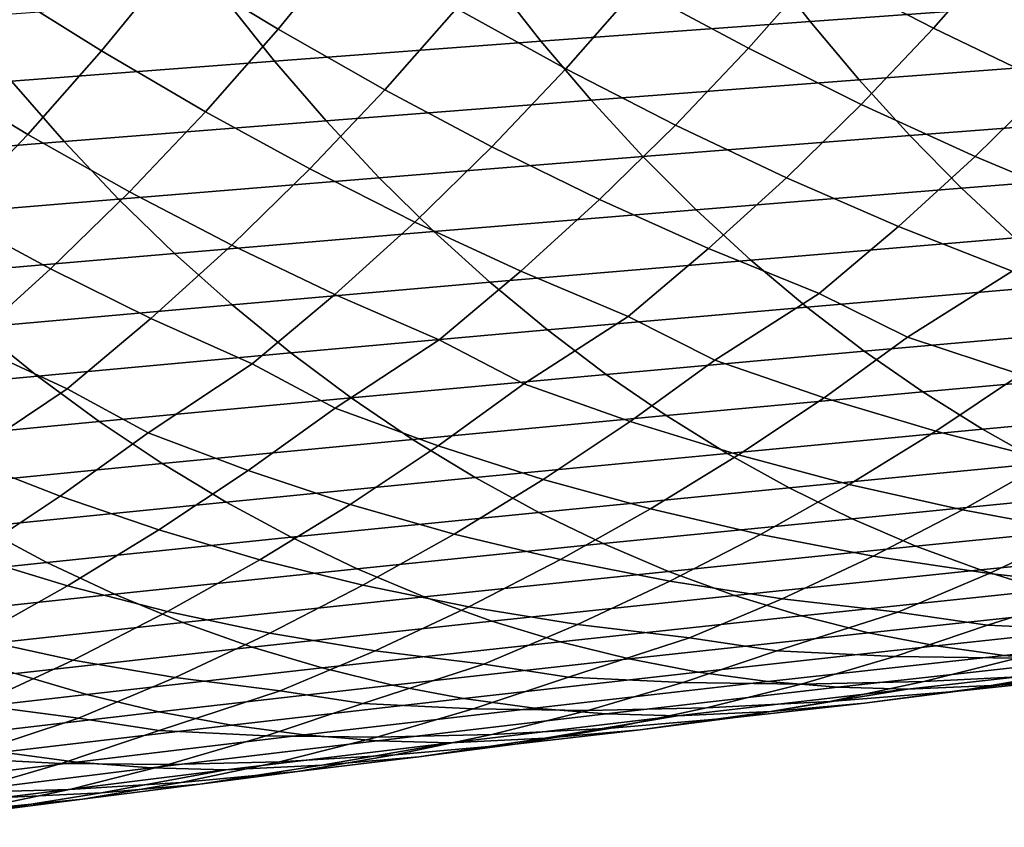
# Model space of a CAD drawing. Header units: metres. Extents: x -240 to 45, y -77 to 27.
# Tile 391 of 656: x -186 to -180, y -16 to -11. Entities that reach past the tile are written whole.
import ezdxf

# ---------------------------------------------------------------- set-up
doc = ezdxf.new("R2010")
doc.units = ezdxf.units.M
doc.layers.add('solid_102011X2', color=7, linetype='CONTINUOUS')

msp = doc.modelspace()

# ---------------------------------------------------------------- linework, layer by layer
at = {"layer": 'solid_102011X2'}
for points in [[(-184.584641, -10.212714, 297.786957), (-183.901337, -10.639091, 299.610565), (-184.33577, -11.172054, 299.736053), (-185.002914, -10.767334, 297.905334)], [(-180.531052, -10.277504, 304.645111), (-179.795792, -10.671985, 306.423218), (-180.228455, -11.165243, 306.558258), (-180.948807, -10.791711, 304.772766)], [(-185.671631, -10.338305, 296.068176), (-185.002914, -10.767334, 297.905334), (-185.4431, -11.306933, 298.030609), (-186.095413, -10.899933, 296.186615)], [(-181.666168, -10.394477, 302.980927), (-180.948807, -10.791711, 304.772766), (-181.387207, -11.290737, 304.906525), (-182.089447, -10.914756, 303.107574)], [(-182.789413, -10.514906, 301.30249), (-182.089447, -10.914756, 303.107574), (-182.533615, -11.419711, 303.240326), (-183.218246, -11.041432, 301.428406)], [(-183.901337, -10.639091, 299.610565), (-183.218246, -11.041432, 301.428406), (-183.668243, -11.552487, 301.560455), (-184.33577, -11.172054, 299.736053)], [(-179.582764, -10.620131, 339.459137), (-181.29689, -10.738698, 338.003204), (-181.000275, -11.122429, 337.693298), (-179.293732, -10.999681, 339.149017)], [(-179.795792, -10.671985, 306.423218), (-179.056808, -11.042904, 308.194702), (-179.502472, -11.514826, 308.338409), (-180.228455, -11.165243, 306.558258)], [(-181.29689, -10.738698, 338.003204), (-182.992889, -10.858372, 336.526154), (-182.688644, -11.246311, 336.216522), (-181.000275, -11.122429, 337.693298)], [(-185.002914, -10.767334, 297.905334), (-184.33577, -11.172054, 299.736053), (-184.791687, -11.68939, 299.867676), (-185.4431, -11.306933, 298.030609)], [(-180.948807, -10.791711, 304.772766), (-180.228455, -11.165243, 306.558258), (-180.680099, -11.642639, 306.700409), (-181.387207, -11.290737, 304.906525)], [(-182.992889, -10.858372, 336.526154), (-184.67012, -10.979098, 335.028778), (-184.3582, -11.371273, 334.719421), (-182.688644, -11.246311, 336.216522)], [(-186.095413, -10.899933, 296.186615), (-185.4431, -11.306933, 298.030609), (-185.905029, -11.830744, 298.162079), (-186.541367, -11.446382, 296.312073)], [(-182.089447, -10.914756, 303.107574), (-181.387207, -11.290737, 304.906525), (-181.844849, -11.773752, 305.047394), (-182.533615, -11.419711, 303.240326)], [(-184.67012, -10.979098, 335.028778), (-186.328003, -11.10085, 333.511932), (-186.008347, -11.497284, 333.20282), (-184.3582, -11.371273, 334.719421)], [(-183.218246, -11.041432, 301.428406), (-182.533615, -11.419711, 303.240326), (-182.997314, -11.908498, 303.380219), (-183.668243, -11.552487, 301.560455)], [(-179.293732, -10.999681, 339.149017), (-181.000275, -11.122429, 337.693298), (-180.693497, -11.488996, 337.372772), (-178.994781, -11.362263, 338.828217)], [(-184.33577, -11.172054, 299.736053), (-183.668243, -11.552487, 301.560455), (-184.138031, -12.047212, 301.699677), (-184.791687, -11.68939, 299.867676)], [(-181.000275, -11.122429, 337.693298), (-182.688644, -11.246311, 336.216522), (-182.373962, -11.616889, 335.896271), (-180.693497, -11.488996, 337.372772)], [(-180.228455, -11.165243, 306.558258), (-179.502472, -11.514826, 308.338409), (-179.966232, -11.970288, 308.489105), (-180.680099, -11.642639, 306.700409)], [(-182.688644, -11.246311, 336.216522), (-184.3582, -11.371273, 334.719421), (-184.035568, -11.745885, 334.399445), (-182.373962, -11.616889, 335.896271)], [(-181.387207, -11.290737, 304.906525), (-180.680099, -11.642639, 306.700409), (-181.150085, -12.10342, 306.849548), (-181.844849, -11.773752, 305.047394)], [(-185.4431, -11.306933, 298.030609), (-184.791687, -11.68939, 299.867676), (-185.267639, -12.190227, 300.0065), (-185.905029, -11.830744, 298.162079)], [(-184.3582, -11.371273, 334.719421), (-186.008347, -11.497284, 333.20282), (-185.677734, -11.875951, 332.883148), (-184.035568, -11.745885, 334.399445)], [(-178.994781, -11.362263, 338.828217), (-180.693497, -11.488996, 337.372772), (-180.376999, -11.837825, 337.042084), (-178.686356, -11.707308, 338.497284)], [(-186.541367, -11.446382, 296.312073), (-185.905029, -11.830744, 298.162079), (-186.387283, -12.337878, 298.300812), (-187.009338, -11.976871, 296.443787)], [(-182.533615, -11.419711, 303.240326), (-181.844849, -11.773752, 305.047394), (-182.321106, -12.239991, 305.195282), (-182.997314, -11.908498, 303.380219)], [(-186.008347, -11.497284, 333.20282), (-187.638947, -11.624454, 331.66861), (-187.300369, -12.007206, 331.349152), (-185.677734, -11.875951, 332.883148)], [(-180.693497, -11.488996, 337.372772), (-182.373962, -11.616889, 335.896271), (-182.049332, -11.969525, 335.565887), (-180.376999, -11.837825, 337.042084)], [(-179.502472, -11.514826, 308.338409), (-178.769043, -11.840252, 310.113007), (-179.243759, -12.273503, 310.2724), (-179.966232, -11.970288, 308.489105)], [(-183.668243, -11.552487, 301.560455), (-182.997314, -11.908498, 303.380219), (-183.479874, -12.380343, 303.52713), (-184.138031, -12.047212, 301.699677)], [(-182.373962, -11.616889, 335.896271), (-184.035568, -11.745885, 334.399445), (-183.702744, -12.102348, 334.069366), (-182.049332, -11.969525, 335.565887)], [(-180.680099, -11.642639, 306.700409), (-179.966232, -11.970288, 308.489105), (-180.447433, -12.408568, 308.646637), (-181.150085, -12.10342, 306.849548)], [(-184.791687, -11.68939, 299.867676), (-184.138031, -12.047212, 301.699677), (-184.626938, -12.524822, 301.845978), (-185.267639, -12.190227, 300.0065)], [(-178.686356, -11.707308, 338.497284), (-180.376999, -11.837825, 337.042084), (-180.05127, -12.16837, 336.701782), (-178.368942, -12.034275, 338.156708)], [(-184.035568, -11.745885, 334.399445), (-185.677734, -11.875951, 332.883148), (-185.336685, -12.23626, 332.553345), (-183.702744, -12.102348, 334.069366)], [(-181.844849, -11.773752, 305.047394), (-181.150085, -12.10342, 306.849548), (-181.637772, -12.546853, 307.005554), (-182.321106, -12.239991, 305.195282)], [(-185.905029, -11.830744, 298.162079), (-185.267639, -12.190227, 300.0065), (-185.762985, -12.67377, 300.152496), (-186.387283, -12.337878, 298.300812)], [(-180.376999, -11.837825, 337.042084), (-182.049332, -11.969525, 335.565887), (-181.71524, -12.303668, 335.225891), (-180.05127, -12.16837, 336.701782)], [(-185.677734, -11.875951, 332.883148), (-187.300369, -12.007206, 331.349152), (-186.951096, -12.371387, 331.019592), (-185.336685, -12.23626, 332.553345)], [(-182.997314, -11.908498, 303.380219), (-182.321106, -12.239991, 305.195282), (-182.815308, -12.688711, 305.350067), (-183.479874, -12.380343, 303.52713)], [(-182.049332, -11.969525, 335.565887), (-183.702744, -12.102348, 334.069366), (-183.360214, -12.440104, 333.729675), (-181.71524, -12.303668, 335.225891)], [(-179.966232, -11.970288, 308.489105), (-179.243759, -12.273503, 310.2724), (-179.735001, -12.689055, 310.438477), (-180.447433, -12.408568, 308.646637)], [(-178.368942, -12.034275, 338.156708), (-180.05127, -12.16837, 336.701782), (-179.716843, -12.480135, 336.352325), (-178.043045, -12.342675, 337.806976)], [(-184.138031, -12.047212, 301.699677), (-183.479874, -12.380343, 303.52713), (-183.980621, -12.834494, 303.681), (-184.626938, -12.524822, 301.845978)], [(-183.702744, -12.102348, 334.069366), (-185.336685, -12.23626, 332.553345), (-184.985718, -12.577646, 332.213959), (-183.360214, -12.440104, 333.729675)], [(-181.150085, -12.10342, 306.849548), (-180.447433, -12.408568, 308.646637), (-180.945389, -12.828978, 308.810883), (-181.637772, -12.546853, 307.005554)], [(-185.267639, -12.190227, 300.0065), (-184.626938, -12.524822, 301.845978), (-185.134293, -12.984553, 301.999237), (-185.762985, -12.67377, 300.152496)], [(-180.05127, -12.16837, 336.701782), (-181.71524, -12.303668, 335.225891), (-181.372208, -12.618814, 334.87677), (-179.716843, -12.480135, 336.352325)], [(-185.336685, -12.23626, 332.553345), (-186.951096, -12.371387, 331.019592), (-186.59166, -12.716427, 330.68045), (-184.985718, -12.577646, 332.213959)], [(-182.321106, -12.239991, 305.195282), (-181.637772, -12.546853, 307.005554), (-182.142441, -12.972241, 307.168304), (-182.815308, -12.688711, 305.350067)], [(-186.387283, -12.337878, 298.300812), (-185.762985, -12.67377, 300.152496), (-186.277039, -13.139243, 300.305511), (-186.889191, -12.827531, 298.446747)], [(-181.71524, -12.303668, 335.225891), (-183.360214, -12.440104, 333.729675), (-183.008545, -12.758648, 333.38089), (-181.372208, -12.618814, 334.87677)], [(-183.479874, -12.380343, 303.52713), (-182.815308, -12.688711, 305.350067), (-183.326721, -13.119206, 305.511597), (-183.980621, -12.834494, 303.681)], [(-183.360214, -12.440104, 333.729675), (-184.985718, -12.577646, 332.213959), (-184.625366, -12.899599, 331.865479), (-183.008545, -12.758648, 333.38089)], [(-180.447433, -12.408568, 308.646637), (-179.735001, -12.689055, 310.438477), (-180.389633, -13.103498, 310.415314), (-180.945389, -12.828978, 308.810883)], [(-184.626938, -12.524822, 301.845978), (-183.980621, -12.834494, 303.681), (-184.498825, -13.270233, 303.841644), (-185.134293, -12.984553, 301.999237)], [(-179.716843, -12.480135, 336.352325), (-181.372208, -12.618814, 334.87677), (-181.020767, -12.914472, 334.519104), (-179.374207, -12.77263, 335.994324)], [(-184.985718, -12.577646, 332.213959), (-186.59166, -12.716427, 330.68045), (-186.222641, -13.041809, 330.332275), (-184.625366, -12.899599, 331.865479)], [(-181.637772, -12.546853, 307.005554), (-180.945389, -12.828978, 308.810883), (-181.598999, -13.247728, 308.792664), (-182.142441, -12.972241, 307.168304)], [(-181.372208, -12.618814, 334.87677), (-183.008545, -12.758648, 333.38089), (-182.64827, -13.057477, 333.02356), (-181.020767, -12.914472, 334.519104)], [(-185.762985, -12.67377, 300.152496), (-185.134293, -12.984553, 301.999237), (-185.659348, -13.425682, 302.159393), (-186.277039, -13.139243, 300.305511)], [(-182.815308, -12.688711, 305.350067), (-182.142441, -12.972241, 307.168304), (-182.795227, -13.395423, 307.155609), (-183.326721, -13.119206, 305.511597)], [(-179.735001, -12.689055, 310.438477), (-179.166672, -12.96237, 312.022522), (-179.683075, -13.33672, 312.202606), (-180.389633, -13.103498, 310.415314)], [(-183.008545, -12.758648, 333.38089), (-184.625366, -12.899599, 331.865479), (-184.256195, -13.201612, 331.508514), (-182.64827, -13.057477, 333.02356)], [(-179.374207, -12.77263, 335.994324), (-181.020767, -12.914472, 334.519104), (-180.661469, -13.190172, 334.153412), (-179.023895, -13.045394, 335.628326)], [(-183.980621, -12.834494, 303.681), (-183.326721, -13.119206, 305.511597), (-183.978928, -13.546943, 305.505005), (-184.498825, -13.270233, 303.841644)], [(-180.945389, -12.828978, 308.810883), (-180.389633, -13.103498, 310.415314), (-180.913162, -13.482225, 310.593323), (-181.598999, -13.247728, 308.792664)], [(-184.625366, -12.899599, 331.865479), (-186.222641, -13.041809, 330.332275), (-185.844574, -13.347024, 329.975586), (-184.256195, -13.201612, 331.508514)], [(-181.020767, -12.914472, 334.519104), (-182.64827, -13.057477, 333.02356), (-182.279907, -13.336123, 332.658234), (-180.661469, -13.190172, 334.153412)], [(-185.134293, -12.984553, 301.999237), (-184.498825, -13.270233, 303.841644), (-185.150681, -13.702647, 303.841736), (-185.659348, -13.425682, 302.159393)], [(-182.142441, -12.972241, 307.168304), (-181.598999, -13.247728, 308.792664), (-182.129639, -13.630939, 308.968933), (-182.795227, -13.395423, 307.155609)], [(-186.222641, -13.041809, 330.332275), (-187.800522, -13.18548, 328.783234), (-187.413635, -13.493925, 328.426727), (-185.844574, -13.347024, 329.975586)], [(-182.64827, -13.057477, 333.02356), (-184.256195, -13.201612, 331.508514), (-183.878769, -13.483212, 331.143524), (-182.279907, -13.336123, 332.658234)], [(-180.661469, -13.190172, 334.153412), (-180.294861, -13.445508, 333.780273), (-178.666458, -13.298021, 335.254822), (-179.023895, -13.045394, 335.628326)], [(-186.277039, -13.139243, 300.305511), (-185.659348, -13.425682, 302.159393), (-186.311081, -13.862898, 302.166687), (-186.809036, -13.585911, 300.465454)], [(-183.326721, -13.119206, 305.511597), (-182.795227, -13.395423, 307.155609), (-183.333008, -13.783226, 307.330475), (-183.978928, -13.546943, 305.505005)], [(-180.389633, -13.103498, 310.415314), (-179.683075, -13.33672, 312.202606), (-180.213455, -13.691566, 312.389008), (-180.913162, -13.482225, 310.593323)], [(-184.256195, -13.201612, 331.508514), (-185.844574, -13.347024, 329.975586), (-185.458084, -13.631592, 329.610901), (-183.878769, -13.483212, 331.143524)], [(-180.661469, -13.190172, 334.153412), (-182.279907, -13.336123, 332.658234), (-181.904083, -13.594173, 332.285492), (-180.294861, -13.445508, 333.780273)], [(-184.498825, -13.270233, 303.841644), (-183.978928, -13.546943, 305.505005), (-184.523849, -13.939455, 305.678772), (-185.150681, -13.702647, 303.841736)], [(-181.598999, -13.247728, 308.792664), (-180.913162, -13.482225, 310.593323), (-181.450867, -13.841257, 310.77771), (-182.129639, -13.630939, 308.968933)], [(-180.294861, -13.445508, 333.780273), (-179.921494, -13.680075, 333.400299), (-178.302429, -13.530112, 334.874481), (-178.666458, -13.298021, 335.254822)], [(-185.844574, -13.347024, 329.975586), (-187.413635, -13.493925, 328.426727), (-187.018112, -13.781487, 328.062256), (-185.458084, -13.631592, 329.610901)], [(-182.279907, -13.336123, 332.658234), (-183.878769, -13.483212, 331.143524), (-183.493683, -13.743979, 330.771149), (-181.904083, -13.594173, 332.285492)], [(-179.683075, -13.33672, 312.202606), (-178.961975, -13.544811, 313.984497), (-179.498001, -13.875646, 314.179352), (-180.213455, -13.691566, 312.389008)], [(-185.659348, -13.425682, 302.159393), (-185.150681, -13.702647, 303.841736), (-185.702805, -14.099991, 304.014801), (-186.311081, -13.862898, 302.166687)], [(-182.795227, -13.395423, 307.155609), (-182.129639, -13.630939, 308.968933), (-182.674667, -13.994257, 309.151611), (-183.333008, -13.783226, 307.330475)], [(-180.294861, -13.445508, 333.780273), (-181.904083, -13.594173, 332.285492), (-181.521332, -13.831218, 331.905884), (-179.921494, -13.680075, 333.400299)], [(-183.878769, -13.483212, 331.143524), (-185.458084, -13.631592, 329.610901), (-185.063751, -13.895092, 329.238831), (-183.493683, -13.743979, 330.771149)], [(-180.913162, -13.482225, 310.593323), (-180.213455, -13.691566, 312.389008), (-180.75705, -14.026296, 312.581543), (-181.450867, -13.841257, 310.77771)], [(-183.978928, -13.546943, 305.505005), (-183.333008, -13.783226, 307.330475), (-183.885361, -14.150935, 307.51178), (-184.523849, -13.939455, 305.678772)], [(-179.921494, -13.680075, 333.400299), (-179.541977, -13.893502, 333.014008), (-177.932388, -13.741301, 334.487823), (-178.302429, -13.530112, 334.874481)], [(-185.458084, -13.631592, 329.610901), (-187.018112, -13.781487, 328.062256), (-186.614578, -14.047742, 327.690399), (-185.063751, -13.895092, 329.238831)], [(-181.904083, -13.594173, 332.285492), (-183.493683, -13.743979, 330.771149), (-183.101517, -13.983505, 330.391937), (-181.521332, -13.831218, 331.905884)], [(-182.129639, -13.630939, 308.968933), (-181.450867, -13.841257, 310.77771), (-182.001984, -14.179973, 310.968231), (-182.674667, -13.994257, 309.151611)], [(-185.150681, -13.702647, 303.841736), (-184.523849, -13.939455, 305.678772), (-185.083588, -14.311664, 305.85907), (-185.702805, -14.099991, 304.014801)], [(-181.521332, -13.831218, 331.905884), (-181.132278, -14.046885, 331.519989), (-179.541977, -13.893502, 333.014008), (-179.921494, -13.680075, 333.400299)], [(-180.213455, -13.691566, 312.389008), (-179.498001, -13.875646, 314.179352), (-180.046265, -14.185987, 314.380066), (-180.75705, -14.026296, 312.581543)], [(-183.493683, -13.743979, 330.771149), (-185.063751, -13.895092, 329.238831), (-184.662186, -14.137108, 328.859955), (-183.101517, -13.983505, 330.391937)], [(-183.333008, -13.783226, 307.330475), (-182.674667, -13.994257, 309.151611), (-183.233292, -14.337053, 309.340515), (-183.885361, -14.150935, 307.51178)], [(-186.311081, -13.862898, 302.166687), (-185.702805, -14.099991, 304.014801), (-186.269958, -14.476813, 304.194427), (-186.870483, -14.2652, 302.339386)], [(-181.521332, -13.831218, 331.905884), (-183.101517, -13.983505, 330.391937), (-182.702896, -14.20141, 330.006439), (-181.132278, -14.046885, 331.519989)], [(-181.450867, -13.841257, 310.77771), (-180.75705, -14.026296, 312.581543), (-181.313049, -14.340327, 312.779968), (-182.001984, -14.179973, 310.968231)], [(-179.498001, -13.875646, 314.179352), (-178.764862, -14.034381, 315.963959), (-179.316589, -14.3203, 316.172852), (-180.046265, -14.185987, 314.380066)], [(-185.063751, -13.895092, 329.238831), (-186.614578, -14.047742, 327.690399), (-186.203644, -14.29227, 327.311737), (-184.662186, -14.137108, 328.859955)], [(-184.523849, -13.939455, 305.678772), (-183.885361, -14.150935, 307.51178), (-184.451523, -14.49791, 307.699341), (-185.083588, -14.311664, 305.85907)], [(-181.132278, -14.046885, 331.519989), (-180.737503, -14.240857, 331.128448), (-179.15686, -14.085477, 332.62207), (-179.541977, -13.893502, 333.014008)], [(-183.101517, -13.983505, 330.391937), (-184.662186, -14.137108, 328.859955), (-184.253998, -14.35726, 328.474823), (-182.702896, -14.20141, 330.006439)], [(-182.674667, -13.994257, 309.151611), (-182.001984, -14.179973, 310.968231), (-182.565689, -14.497783, 311.164734), (-183.233292, -14.337053, 309.340515)], [(-182.702896, -14.20141, 330.006439), (-182.298416, -14.397378, 329.615326), (-180.737503, -14.240857, 331.128448), (-181.132278, -14.046885, 331.519989)], [(-180.75705, -14.026296, 312.581543), (-180.046265, -14.185987, 314.380066), (-180.605957, -14.475307, 314.586395), (-181.313049, -14.340327, 312.779968)], [(-185.702805, -14.099991, 304.014801), (-185.083588, -14.311664, 305.85907), (-185.657318, -14.66292, 306.045685), (-186.269958, -14.476813, 304.194427)], [(-180.737503, -14.240857, 331.128448), (-180.337616, -14.412825, 330.731842), (-178.766769, -14.255692, 332.225037), (-179.15686, -14.085477, 332.62207)], [(-184.662186, -14.137108, 328.859955), (-186.203644, -14.29227, 327.311737), (-185.78595, -14.514686, 326.926849), (-184.253998, -14.35726, 328.474823)], [(-183.885361, -14.150935, 307.51178), (-183.233292, -14.337053, 309.340515), (-183.804703, -14.658729, 309.5354), (-184.451523, -14.49791, 307.699341)], [(-182.001984, -14.179973, 310.968231), (-181.313049, -14.340327, 312.779968), (-181.880646, -14.633127, 312.984039), (-182.565689, -14.497783, 311.164734)], [(-180.046265, -14.185987, 314.380066), (-179.316589, -14.3203, 316.172852), (-179.878922, -14.584905, 316.386841), (-180.605957, -14.475307, 314.586395)], [(-182.702896, -14.20141, 330.006439), (-184.253998, -14.35726, 328.474823), (-183.839844, -14.555226, 328.084045), (-182.298416, -14.397378, 329.615326)], [(-182.298416, -14.397378, 329.615326), (-181.888733, -14.571094, 329.219147), (-180.337616, -14.412825, 330.731842), (-180.737503, -14.240857, 331.128448)], [(-180.337616, -14.412825, 330.731842), (-179.933258, -14.562516, 330.33078), (-178.372299, -14.403876, 331.823517), (-178.766769, -14.255692, 332.225037)], [(-186.203644, -14.29227, 327.311737), (-187.726242, -14.449234, 325.749054), (-187.299133, -14.673943, 325.364227), (-185.78595, -14.514686, 326.926849)], [(-185.083588, -14.311664, 305.85907), (-184.451523, -14.49791, 307.699341), (-185.030655, -14.823545, 307.892975), (-185.657318, -14.66292, 306.045685)], [(-179.316589, -14.3203, 316.172852), (-178.566162, -14.42922, 317.959229), (-179.129623, -14.669096, 318.181213), (-179.878922, -14.584905, 316.386841)], [(-184.253998, -14.35726, 328.474823), (-185.78595, -14.514686, 326.926849), (-185.362167, -14.714667, 326.536316), (-183.839844, -14.555226, 328.084045)], [(-183.233292, -14.337053, 309.340515), (-182.565689, -14.497783, 311.164734), (-183.141174, -14.794144, 311.366913), (-183.804703, -14.658729, 309.5354)], [(-181.313049, -14.340327, 312.779968), (-180.605957, -14.475307, 314.586395), (-181.176422, -14.743098, 314.797852), (-181.880646, -14.633127, 312.984039)], [(-182.298416, -14.397378, 329.615326), (-183.839844, -14.555226, 328.084045), (-183.420349, -14.730692, 327.688232), (-181.888733, -14.571094, 329.219147)], [(-181.888733, -14.571094, 329.219147), (-181.474442, -14.722283, 328.818512), (-179.933258, -14.562516, 330.33078), (-180.337616, -14.412825, 330.731842)], [(-179.933258, -14.562516, 330.33078), (-179.525024, -14.689717, 329.925903), (-177.974045, -14.529819, 331.418182), (-178.372299, -14.403876, 331.823517)], [(-186.269958, -14.476813, 304.194427), (-185.657318, -14.66292, 306.045685), (-186.244186, -14.992607, 306.238464), (-186.851288, -14.832458, 304.380463)], [(-184.451523, -14.49791, 307.699341), (-183.804703, -14.658729, 309.5354), (-184.388046, -14.958734, 309.736053), (-185.030655, -14.823545, 307.892975)], [(-182.565689, -14.497783, 311.164734), (-181.880646, -14.633127, 312.984039), (-182.459167, -14.904181, 313.193329), (-183.141174, -14.794144, 311.366913)], [(-180.605957, -14.475307, 314.586395), (-179.878922, -14.584905, 316.386841), (-180.450729, -14.827676, 316.606049), (-181.176422, -14.743098, 314.797852)], [(-185.78595, -14.514686, 326.926849), (-187.299133, -14.673943, 325.364227), (-186.865799, -14.875965, 324.973785), (-185.362167, -14.714667, 326.536316)], [(-183.839844, -14.555226, 328.084045), (-185.362167, -14.714667, 326.536316), (-184.932907, -14.891895, 326.140778), (-183.420349, -14.730692, 327.688232)], [(-181.474442, -14.722283, 328.818512), (-181.056213, -14.850734, 328.414062), (-179.525024, -14.689717, 329.925903), (-179.933258, -14.562516, 330.33078)], [(-183.420349, -14.730692, 327.688232), (-182.996155, -14.883381, 327.287994), (-181.474442, -14.722283, 328.818512), (-181.888733, -14.571094, 329.219147)], [(-179.878922, -14.584905, 316.386841), (-179.129623, -14.669096, 318.181213), (-179.88945, -14.909453, 318.187225), (-180.450729, -14.827676, 316.606049)], [(-185.657318, -14.66292, 306.045685), (-185.030655, -14.823545, 307.892975), (-185.621887, -15.127278, 308.092468), (-186.244186, -14.992607, 306.238464)], [(-183.804703, -14.658729, 309.5354), (-183.141174, -14.794144, 311.366913), (-183.727722, -15.068534, 311.574371), (-184.388046, -14.958734, 309.736053)], [(-181.880646, -14.633127, 312.984039), (-181.176422, -14.743098, 314.797852), (-181.75647, -14.988834, 315.014587), (-182.459167, -14.904181, 313.193329)], [(-181.056213, -14.850734, 328.414062), (-180.634689, -14.956233, 328.006439), (-179.113571, -14.79422, 329.517792), (-179.525024, -14.689717, 329.925903)], [(-179.129623, -14.669096, 318.181213), (-178.553162, -14.750995, 319.742523), (-179.125244, -14.944311, 319.976532), (-179.88945, -14.909453, 318.187225)], [(-185.362167, -14.714667, 326.536316), (-186.865799, -14.875965, 324.973785), (-186.426895, -15.054979, 324.578339), (-184.932907, -14.891895, 326.140778)], [(-183.420349, -14.730692, 327.688232), (-184.932907, -14.891895, 326.140778), (-184.498871, -15.046092, 325.740814), (-182.996155, -14.883381, 327.287994)], [(-182.996155, -14.883381, 327.287994), (-182.567932, -15.013076, 326.883972), (-181.056213, -14.850734, 328.414062), (-181.474442, -14.722283, 328.818512)], [(-181.176422, -14.743098, 314.797852), (-180.450729, -14.827676, 316.606049), (-181.20993, -15.070205, 316.615265), (-181.75647, -14.988834, 315.014587)], [(-183.141174, -14.794144, 311.366913), (-182.459167, -14.904181, 313.193329), (-183.04744, -15.152951, 313.407928), (-183.727722, -15.068534, 311.574371)], [(-180.634689, -14.956233, 328.006439), (-180.210495, -15.038613, 327.596222), (-178.699509, -14.875857, 329.107117), (-179.113571, -14.79422, 329.517792)], [(-185.030655, -14.823545, 307.892975), (-184.388046, -14.958734, 309.736053), (-184.982635, -15.236538, 309.942017), (-185.621887, -15.127278, 308.092468)], [(-182.567932, -15.013076, 326.883972), (-182.136337, -15.119567, 326.476746), (-180.634689, -14.956233, 328.006439), (-181.056213, -14.850734, 328.414062)], [(-180.450729, -14.827676, 316.606049), (-179.88945, -14.909453, 318.187225), (-180.470123, -15.105145, 318.418304), (-181.20993, -15.070205, 316.615265)], [(-180.210495, -15.038613, 327.596222), (-179.784317, -15.097769, 327.184082), (-178.283493, -14.934522, 328.694489), (-178.699509, -14.875857, 329.107117)], [(-184.932907, -14.891895, 326.140778), (-186.426895, -15.054979, 324.578339), (-185.983093, -15.210705, 324.178467), (-184.498871, -15.046092, 325.740814)], [(-182.996155, -14.883381, 327.287994), (-184.498871, -15.046092, 325.740814), (-184.060715, -15.177041, 325.337067), (-182.567932, -15.013076, 326.883972)], [(-182.459167, -14.904181, 313.193329), (-181.75647, -14.988834, 315.014587), (-182.515244, -15.233622, 315.027679), (-183.04744, -15.152951, 313.407928)], [(-179.88945, -14.909453, 318.187225), (-179.125244, -14.944311, 319.976532), (-179.703949, -15.11497, 320.214752), (-180.470123, -15.105145, 318.418304)], [(-179.784317, -15.097769, 327.184082), (-179.356812, -15.133593, 326.77066), (-177.86618, -14.970109, 328.280548), (-178.283493, -14.934522, 328.694489)], [(-186.244186, -14.992607, 306.238464), (-185.621887, -15.127278, 308.092468), (-186.224533, -15.408573, 308.297333), (-186.843353, -15.300157, 306.437134)], [(-184.388046, -14.958734, 309.736053), (-183.727722, -15.068534, 311.574371), (-184.324173, -15.320408, 311.787201), (-184.982635, -15.236538, 309.942017)], [(-181.75647, -14.988834, 315.014587), (-181.20993, -15.070205, 316.615265), (-181.799149, -15.268331, 316.843719), (-182.515244, -15.233622, 315.027679)], [(-182.136337, -15.119567, 326.476746), (-181.702042, -15.202684, 326.066956), (-180.210495, -15.038613, 327.596222), (-180.634689, -14.956233, 328.006439)], [(-184.498871, -15.046092, 325.740814), (-185.983093, -15.210705, 324.178467), (-185.535095, -15.342923, 323.774841), (-184.060715, -15.177041, 325.337067)], [(-182.567932, -15.013076, 326.883972), (-184.060715, -15.177041, 325.337067), (-183.619125, -15.284527, 324.930145), (-182.136337, -15.119567, 326.476746)], [(-181.702042, -15.202684, 326.066956), (-181.265717, -15.26232, 325.655273), (-179.784317, -15.097769, 327.184082), (-180.210495, -15.038613, 327.596222)], [(-183.727722, -15.068534, 311.574371), (-183.04744, -15.152951, 313.407928), (-183.805939, -15.40008, 313.425568), (-184.324173, -15.320408, 311.787201)], [(-183.619125, -15.284527, 324.930145), (-183.174759, -15.368382, 324.52066), (-181.702042, -15.202684, 326.066956), (-182.136337, -15.119567, 326.476746)], [(-181.20993, -15.070205, 316.615265), (-180.470123, -15.105145, 318.418304), (-181.057526, -15.277945, 318.653625), (-181.799149, -15.268331, 316.843719)], [(-181.265717, -15.26232, 325.655273), (-180.828033, -15.298369, 325.242279), (-179.356812, -15.133593, 326.77066), (-179.784317, -15.097769, 327.184082)], [(-180.470123, -15.105145, 318.418304), (-179.703949, -15.11497, 320.214752), (-180.2883, -15.262635, 320.456909), (-181.057526, -15.277945, 318.653625)], [(-179.703949, -15.11497, 320.214752), (-178.909088, -15.099852, 322.004242), (-179.489136, -15.222572, 322.253174), (-180.2883, -15.262635, 320.456909)], [(-179.235443, -15.23273, 324.299774), (-178.362991, -15.119677, 326.085175), (-178.928619, -15.146028, 326.356567), (-179.814804, -15.283912, 324.560303)], [(-185.621887, -15.127278, 308.092468), (-184.982635, -15.236538, 309.942017), (-185.587265, -15.491585, 310.153473), (-186.224533, -15.408573, 308.297333)], [(-184.060715, -15.177041, 325.337067), (-185.535095, -15.342923, 323.774841), (-185.083603, -15.45142, 323.368011), (-183.619125, -15.284527, 324.930145)], [(-183.04744, -15.152951, 313.407928), (-182.515244, -15.233622, 315.027679), (-183.112915, -15.434242, 315.253845), (-183.805939, -15.40008, 313.425568)], [(-180.828033, -15.298369, 325.242279), (-180.389648, -15.310775, 324.828644), (-178.928619, -15.146028, 326.356567), (-179.356812, -15.133593, 326.77066)], [(-179.814804, -15.283912, 324.560303), (-178.928619, -15.146028, 326.356567), (-180.389648, -15.310775, 324.828644)], [(-179.489136, -15.222572, 322.253174), (-178.657959, -15.158011, 324.041626), (-179.235443, -15.23273, 324.299774), (-180.072891, -15.321934, 322.505341)], [(-185.983093, -15.210705, 324.178467), (-187.449371, -15.377502, 322.602478), (-186.991669, -15.511018, 322.1987), (-185.535095, -15.342923, 323.774841)], [(-184.982635, -15.236538, 309.942017), (-184.324173, -15.320408, 311.787201), (-185.082611, -15.569953, 311.809998), (-185.587265, -15.491585, 310.153473)], [(-183.174759, -15.368382, 324.52066), (-182.728333, -15.428499, 324.109283), (-181.265717, -15.26232, 325.655273), (-181.702042, -15.202684, 326.066956)], [(-182.515244, -15.233622, 315.027679), (-181.799149, -15.268331, 316.843719), (-182.395172, -15.443329, 317.076508), (-183.112915, -15.434242, 315.253845)], [(-180.2883, -15.262635, 320.456909), (-179.489136, -15.222572, 322.253174), (-180.072891, -15.321934, 322.505341), (-180.877274, -15.386964, 320.70285)], [(-180.072891, -15.321934, 322.505341), (-179.235443, -15.23273, 324.299774), (-179.814804, -15.283912, 324.560303), (-180.65947, -15.397721, 322.760376)], [(-183.619125, -15.284527, 324.930145), (-185.083603, -15.45142, 323.368011), (-184.629288, -15.536025, 322.958679), (-183.174759, -15.368382, 324.52066)], [(-181.265717, -15.26232, 325.655273), (-182.728333, -15.428499, 324.109283), (-182.280548, -15.464771, 323.696625), (-180.828033, -15.298369, 325.242279)], [(-181.799149, -15.268331, 316.843719), (-181.057526, -15.277945, 318.653625), (-181.650696, -15.427513, 318.893005), (-182.395172, -15.443329, 317.076508)], [(-182.280548, -15.464771, 323.696625), (-181.832047, -15.477141, 323.283356), (-180.389648, -15.310775, 324.828644), (-180.828033, -15.298369, 325.242279)], [(-181.057526, -15.277945, 318.653625), (-180.2883, -15.262635, 320.456909), (-180.877274, -15.386964, 320.70285), (-181.650696, -15.427513, 318.893005)], [(-180.65947, -15.397721, 322.760376), (-179.814804, -15.283912, 324.560303), (-180.389648, -15.310775, 324.828644), (-181.247971, -15.449721, 323.017883)], [(-185.535095, -15.342923, 323.774841), (-186.991669, -15.511018, 322.1987), (-186.530396, -15.620548, 321.791779), (-185.083603, -15.45142, 323.368011)], [(-184.324173, -15.320408, 311.787201), (-183.805939, -15.40008, 313.425568), (-184.412033, -15.603252, 313.649811), (-185.082611, -15.569953, 311.809998)], [(-183.174759, -15.368382, 324.52066), (-184.629288, -15.536025, 322.958679), (-184.172867, -15.596629, 322.547455), (-182.728333, -15.428499, 324.109283)], [(-181.247971, -15.449721, 323.017883), (-180.389648, -15.310775, 324.828644), (-181.832047, -15.477141, 323.283356)], [(-180.877274, -15.386964, 320.70285), (-180.072891, -15.321934, 322.505341), (-180.65947, -15.397721, 322.760376), (-181.470047, -15.48769, 320.952087)], [(-186.224533, -15.408573, 308.297333), (-185.587265, -15.491585, 310.153473), (-186.345856, -15.743614, 310.182037), (-186.837372, -15.666863, 308.507751)], [(-183.805939, -15.40008, 313.425568), (-183.112915, -15.434242, 315.253845), (-183.717514, -15.611493, 315.484467), (-184.412033, -15.603252, 313.649811)], [(-182.728333, -15.428499, 324.109283), (-184.172867, -15.596629, 322.547455), (-183.715057, -15.633129, 322.134949), (-182.280548, -15.464771, 323.696625)], [(-182.395172, -15.443329, 317.076508), (-181.650696, -15.427513, 318.893005), (-182.24855, -15.553501, 319.136169), (-182.997055, -15.594852, 317.313385)], [(-181.650696, -15.427513, 318.893005), (-180.877274, -15.386964, 320.70285), (-181.470047, -15.48769, 320.952087), (-182.24855, -15.553501, 319.136169)], [(-181.470047, -15.48769, 320.952087), (-180.65947, -15.397721, 322.760376), (-181.247971, -15.449721, 323.017883), (-182.065689, -15.564592, 321.204254)], [(-185.083603, -15.45142, 323.368011), (-186.530396, -15.620548, 321.791779), (-186.066254, -15.705923, 321.382355), (-184.629288, -15.536025, 322.958679)], [(-185.587265, -15.491585, 310.153473), (-185.082611, -15.569953, 311.809998), (-185.697098, -15.775733, 312.032715), (-186.345856, -15.743614, 310.182037)], [(-183.112915, -15.434242, 315.253845), (-182.395172, -15.443329, 317.076508), (-182.997055, -15.594852, 317.313385), (-183.717514, -15.611493, 315.484467)], [(-183.715057, -15.633129, 322.134949), (-183.256531, -15.645467, 321.721832), (-181.832047, -15.477141, 323.283356), (-182.280548, -15.464771, 323.696625)], [(-182.6633, -15.617455, 321.458984), (-181.832047, -15.477141, 323.283356), (-183.256531, -15.645467, 321.721832)], [(-182.24855, -15.553501, 319.136169), (-181.470047, -15.48769, 320.952087), (-182.065689, -15.564592, 321.204254), (-182.850266, -15.655638, 319.382782)], [(-182.065689, -15.564592, 321.204254), (-181.247971, -15.449721, 323.017883), (-181.832047, -15.477141, 323.283356), (-182.6633, -15.617455, 321.458984)], [(-184.629288, -15.536025, 322.958679), (-186.066254, -15.705923, 321.382355), (-185.599976, -15.767034, 320.971008), (-184.172867, -15.596629, 322.547455)], [(-182.997055, -15.594852, 317.313385), (-182.24855, -15.553501, 319.136169), (-182.850266, -15.655638, 319.382782), (-183.603714, -15.722547, 317.554199)], [(-185.082611, -15.569953, 311.809998), (-184.412033, -15.603252, 313.649811), (-185.025162, -15.782806, 313.878571), (-185.697098, -15.775733, 312.032715)], [(-184.172867, -15.596629, 322.547455), (-185.599976, -15.767034, 320.971008), (-185.132278, -15.803775, 320.558441), (-183.715057, -15.633129, 322.134949)], [(-184.412033, -15.603252, 313.649811), (-183.717514, -15.611493, 315.484467), (-184.328049, -15.765019, 315.719208), (-185.025162, -15.782806, 313.878571)], [(-183.717514, -15.611493, 315.484467), (-182.997055, -15.594852, 317.313385), (-183.603714, -15.722547, 317.554199), (-184.328049, -15.765019, 315.719208)], [(-182.850266, -15.655638, 319.382782), (-182.065689, -15.564592, 321.204254), (-182.6633, -15.617455, 321.458984), (-183.454895, -15.733695, 319.632385)], [(-183.715057, -15.633129, 322.134949), (-185.132278, -15.803775, 320.558441), (-184.663879, -15.81609, 320.145233), (-183.256531, -15.645467, 321.721832)], [(-184.061539, -15.787456, 319.884644), (-183.256531, -15.645467, 321.721832), (-184.663879, -15.81609, 320.145233)], [(-183.603714, -15.722547, 317.554199), (-182.850266, -15.655638, 319.382782), (-183.454895, -15.733695, 319.632385), (-184.214294, -15.826134, 317.798492)], [(-183.454895, -15.733695, 319.632385), (-182.6633, -15.617455, 321.458984), (-183.256531, -15.645467, 321.721832), (-184.061539, -15.787456, 319.884644)], [(-186.066254, -15.705923, 321.382355), (-187.48645, -15.878393, 319.792847), (-187.010437, -15.940035, 319.381165), (-185.599976, -15.767034, 320.971008)], [(-184.328049, -15.765019, 315.719208), (-183.603714, -15.722547, 317.554199), (-184.214294, -15.826134, 317.798492), (-184.943466, -15.894462, 315.958008)], [(-184.214294, -15.826134, 317.798492), (-183.454895, -15.733695, 319.632385), (-184.061539, -15.787456, 319.884644), (-184.827866, -15.905383, 318.045898)], [(-185.599976, -15.767034, 320.971008), (-187.010437, -15.940035, 319.381165), (-186.53299, -15.97704, 318.968231), (-185.132278, -15.803775, 320.558441)], [(-186.345856, -15.743614, 310.182037), (-185.697098, -15.775733, 312.032715), (-186.318741, -15.957639, 312.259979), (-186.968735, -15.952056, 310.403564)], [(-185.697098, -15.775733, 312.032715), (-185.025162, -15.782806, 313.878571), (-185.644318, -15.938381, 314.111603), (-186.318741, -15.957639, 312.259979)], [(-185.025162, -15.782806, 313.878571), (-184.328049, -15.765019, 315.719208), (-184.943466, -15.894462, 315.958008), (-185.644318, -15.938381, 314.111603)], [(-184.827866, -15.905383, 318.045898), (-184.061539, -15.787456, 319.884644), (-184.663879, -15.81609, 320.145233), (-185.443466, -15.960071, 318.296051)], [(-185.132278, -15.803775, 320.558441), (-186.53299, -15.97704, 318.968231), (-186.054825, -15.989349, 318.554718), (-184.663879, -15.81609, 320.145233)], [(-185.443466, -15.960071, 318.296051), (-184.663879, -15.81609, 320.145233), (-186.054825, -15.989349, 318.554718)], [(-184.943466, -15.894462, 315.958008), (-184.214294, -15.826134, 317.798492), (-184.827866, -15.905383, 318.045898), (-185.562851, -15.999537, 316.200348)], [(-185.644318, -15.938381, 314.111603), (-184.943466, -15.894462, 315.958008), (-185.562851, -15.999537, 316.200348), (-186.268433, -16.069611, 314.348694)], [(-185.562851, -15.999537, 316.200348), (-184.827866, -15.905383, 318.045898), (-185.443466, -15.960071, 318.296051), (-186.185287, -16.080009, 316.445923)], [(-186.318741, -15.957639, 312.259979), (-185.644318, -15.938381, 314.111603), (-186.268433, -16.069611, 314.348694), (-186.946503, -16.115305, 312.491608)], [(-186.185287, -16.080009, 316.445923), (-185.443466, -15.960071, 318.296051), (-186.054825, -15.989349, 318.554718), (-186.809799, -16.135647, 316.694305)], [(-186.268433, -16.069611, 314.348694), (-185.562851, -15.999537, 316.200348), (-186.185287, -16.080009, 316.445923), (-186.896606, -16.176205, 314.589478)]]:
    msp.add_3dface(points, dxfattribs=at)

doc.saveas('drawing.dxf')
